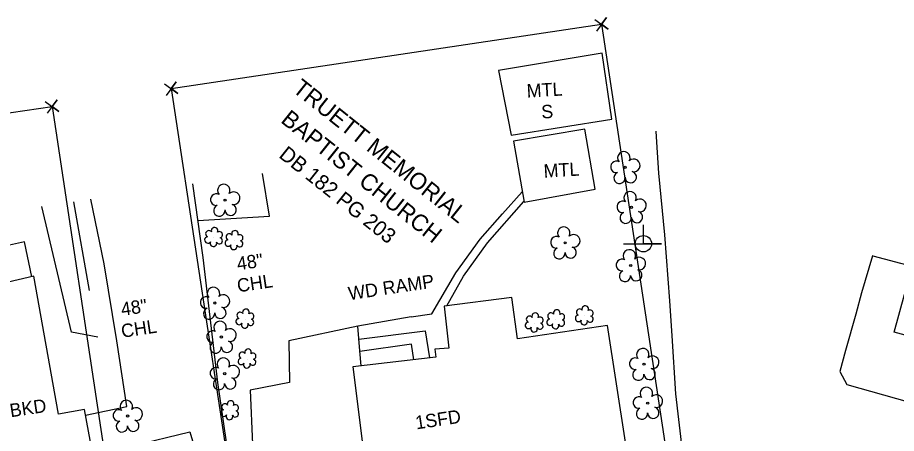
# Model space of a CAD drawing. Extents: x 553786 to 558838, y 502329 to 507342.
# Drawn here: x 557535.1 to 557797.6, y 507056 to 507180.3 of the extents above; entities that cross this region are included whole.
import ezdxf

# ---------------------------------------------------------------- set-up
doc = ezdxf.new("R2010")
doc.units = 0
for name, color, linetype in [('Exist Building Metal Canopy Text', 7, 'Continuous'), ('Exist Building Text', 7, 'Continuous'), ('Exist Other Culture Area Outline Text', 7, 'Continuous'), ('Exist Other Culture Fence Line Text', 7, 'Continuous'), ('Exist Property Deed Book Text', 7, 'Continuous'), ('Exist Property Owner Text', 7, 'Continuous'), ('Exist Utilities Power Joint Use Telephone CELL', 7, 'Continuous'), ('Exist Vegetation Shrub CELL', 7, 'Continuous'), ('Exist Vegetation Tree CELL', 7, 'Continuous'), ('Exist Vegetation Woods Line', 7, 'Continuous'), ('Prop CMT DNC', 7, 'Continuous'), ('Prop CMT Slope Grass', 7, 'Continuous'), ('Prop Drainage Structure Plot Symbol 50 Scale', 7, 'Continuous'), ('Prop Drainage Structure Tops and Inverts LABEL', 7, 'Continuous'), ('Prop Earthen Structure Tail Ditch Label', 7, 'Continuous'), ('Prop Earthen Structure V Ditch Lateral Detail Label', 7, 'Continuous'), ('Prop Erosion Rip Rap Pad Outlet for Jurisdictional Stream CELL', 7, 'Continuous'), ('Prop Plan Preparation Table Ditch Data CELL', 7, 'Continuous'), ('Prop XS SE Text', 7, 'Continuous')]:
    doc.layers.add(name, color=color, linetype=linetype)

msp = doc.modelspace()

# ---------------------------------------------------------------- linework, layer by layer
at = {"layer": 'Exist Utilities Power Joint Use Telephone CELL'}
msp.add_line((557722.05, 507112.69), (557722.05, 507112.69), dxfattribs=at)
msp.add_lwpolyline([(557716.11, 507112.69), (557727.45, 507112.65), (557722.05, 507112.67), (557722.05, 507118.31)], dxfattribs=at)
msp.add_circle((557722.05, 507112.69), 2.45, dxfattribs=at)
at = {"layer": 'Exist Vegetation Shrub CELL'}
for p, q in [((557593.7, 507114.51), (557593.7, 507114.51)), ((557599.81, 507113.59), (557599.81, 507113.59)), ((557603.06, 507090.11), (557603.06, 507090.11)), ((557689.5, 507088.95), (557689.5, 507088.95)), ((557695.93, 507089.92), (557695.93, 507089.92)), ((557704.46, 507091.07), (557704.46, 507091.07)), ((557603.7, 507078.18), (557603.7, 507078.18)), ((557598.49, 507062.72), (557598.49, 507062.72))]:
    msp.add_line(p, q, dxfattribs=at)
for centre, radius, start, end in [((557593.93, 507116.55), 0.99, 334.8391, 200.4717), ((557592.22, 507115.63), 0.968, 35.8908, 245.4216), ((557595.37, 507115.38), 0.929, 284.4567, 126.0861), ((557598.32, 507114.71), 0.968, 35.8908, 245.4216), ((557600.03, 507115.63), 0.99, 334.8391, 200.4717), ((557601.48, 507114.46), 0.929, 284.4567, 126.0861), ((557591.9, 507113.8), 0.955, 95.1099, 327.9534), ((557593.57, 507112.82), 0.984, 151.2797, 21.387), ((557595.34, 507113.58), 0.937, 204.9913, 73.4601), ((557598, 507112.88), 0.955, 95.1099, 327.9534), ((557599.68, 507111.9), 0.984, 151.2797, 21.387), ((557601.44, 507112.66), 0.937, 204.9913, 73.4601), ((557704.69, 507093.11), 0.99, 334.8391, 200.4717), ((557601.57, 507091.24), 0.968, 35.8908, 245.4216), ((557603.29, 507092.15), 0.99, 334.8391, 200.4717), ((557604.73, 507090.98), 0.929, 284.4567, 126.0861), ((557689.73, 507090.99), 0.99, 334.8391, 200.4717), ((557694.44, 507091.04), 0.968, 35.8908, 245.4216), ((557696.16, 507091.96), 0.99, 334.8391, 200.4717), ((557697.6, 507090.78), 0.929, 284.4567, 126.0861), ((557702.66, 507090.37), 0.955, 95.1099, 327.9534), ((557702.98, 507092.2), 0.968, 35.8908, 245.4216), ((557706.13, 507091.94), 0.929, 284.4567, 126.0861), ((557601.26, 507089.4), 0.955, 95.1099, 327.9534), ((557602.93, 507088.42), 0.984, 151.2797, 21.387), ((557604.69, 507089.18), 0.937, 204.9913, 73.4601), ((557687.7, 507088.24), 0.955, 95.1099, 327.9534), ((557688.02, 507090.08), 0.968, 35.8908, 245.4216), ((557691.14, 507088.02), 0.937, 204.9913, 73.4601), ((557691.17, 507089.82), 0.929, 284.4567, 126.0861), ((557694.13, 507089.21), 0.955, 95.1099, 327.9534), ((557695.8, 507088.23), 0.984, 151.2797, 21.387), ((557697.56, 507088.99), 0.937, 204.9913, 73.4601), ((557704.33, 507089.39), 0.984, 151.2797, 21.387), ((557706.1, 507090.14), 0.937, 204.9913, 73.4601), ((557689.37, 507087.26), 0.984, 151.2797, 21.387), ((557603.92, 507080.22), 0.99, 334.8391, 200.4717), ((557601.9, 507077.48), 0.955, 95.1099, 327.9534), ((557602.21, 507079.31), 0.968, 35.8908, 245.4216), ((557605.33, 507077.26), 0.937, 204.9913, 73.4601), ((557605.37, 507079.05), 0.929, 284.4567, 126.0861), ((557603.57, 507076.5), 0.984, 151.2797, 21.387), ((557598.72, 507064.76), 0.99, 334.8391, 200.4717), ((557596.69, 507062.02), 0.955, 95.1099, 327.9534), ((557597.01, 507063.85), 0.968, 35.8908, 245.4216), ((557600.13, 507061.79), 0.937, 204.9913, 73.4601), ((557600.16, 507063.59), 0.929, 284.4567, 126.0861), ((557598.36, 507061.04), 0.984, 151.2797, 21.387)]:
    msp.add_arc(centre, radius, start, end, dxfattribs=at)
at = {"layer": 'Exist Vegetation Tree CELL'}
for p, q in [((557716.6, 507135.5), (557716.6, 507135.5)), ((557597.07, 507125.72), (557597.07, 507125.72)), ((557718.47, 507123.56), (557718.47, 507123.56)), ((557698.66, 507112.96), (557698.66, 507112.96)), ((557718.26, 507106.16), (557718.26, 507106.16)), ((557594, 507094.93), (557594, 507094.93)), ((557595.96, 507084.77), (557595.96, 507084.77)), ((557722.24, 507076.65), (557722.24, 507076.65)), ((557596.96, 507073.82), (557596.96, 507073.82)), ((557723.33, 507065.02), (557723.33, 507065.02)), ((557567.95, 507061.16), (557567.95, 507061.16))]:
    msp.add_line(p, q, dxfattribs=at)
for centre in [(557716.6, 507135.5), (557597.07, 507125.72), (557718.47, 507123.56), (557698.66, 507112.96), (557718.26, 507106.16), (557594, 507094.93), (557595.96, 507084.77), (557722.24, 507076.65), (557596.96, 507073.82), (557723.33, 507065.02), (557567.95, 507061.16)]:
    msp.add_circle(centre, 0.326, dxfattribs=at)
for centre, radius, start, end in [((557716.21, 507138.37), 1.86, 330.1651, 219.7134), ((557713.99, 507135.65), 1.73, 62.6636, 279.3457), ((557719.15, 507136.09), 1.9, 257.1011, 134.1999), ((557714.89, 507132.38), 1.69, 111.5671, 6.231), ((557718.27, 507132.6), 1.7, 181.2822, 74.56), ((557596.68, 507128.59), 1.86, 330.1651, 219.7134), ((557599.62, 507126.3), 1.9, 257.1011, 134.1999), ((557718.09, 507126.43), 1.86, 330.1651, 219.7134), ((557594.46, 507125.87), 1.73, 62.6636, 279.3457), ((557715.87, 507123.71), 1.73, 62.6636, 279.3457), ((557721.02, 507124.15), 1.9, 257.1011, 134.1999), ((557595.37, 507122.6), 1.69, 111.5671, 6.231), ((557598.74, 507122.82), 1.7, 181.2822, 74.56), ((557716.77, 507120.44), 1.69, 111.5671, 6.231), ((557720.14, 507120.66), 1.7, 181.2822, 74.56), ((557698.27, 507115.83), 1.86, 330.1651, 219.7134), ((557701.21, 507113.55), 1.9, 257.1011, 134.1999), ((557696.05, 507113.11), 1.73, 62.6636, 279.3457), ((557696.95, 507109.84), 1.69, 111.5671, 6.231), ((557700.33, 507110.06), 1.7, 181.2822, 74.56), ((557717.87, 507109.03), 1.86, 330.1651, 219.7134), ((557715.65, 507106.31), 1.73, 62.6636, 279.3457), ((557720.81, 507106.75), 1.9, 257.1011, 134.1999), ((557716.55, 507103.04), 1.69, 111.5671, 6.231), ((557719.93, 507103.26), 1.7, 181.2822, 74.56), ((557593.61, 507097.81), 1.86, 330.1651, 219.7134), ((557591.39, 507095.09), 1.73, 62.6636, 279.3457), ((557596.55, 507095.52), 1.9, 257.1011, 134.1999), ((557592.29, 507091.81), 1.69, 111.5671, 6.231), ((557595.67, 507092.03), 1.7, 181.2822, 74.56), ((557595.57, 507087.64), 1.86, 330.1651, 219.7134), ((557593.35, 507084.92), 1.73, 62.6636, 279.3457), ((557598.5, 507085.36), 1.9, 257.1011, 134.1999), ((557597.63, 507081.87), 1.7, 181.2822, 74.56), ((557594.25, 507081.65), 1.69, 111.5671, 6.231), ((557721.86, 507079.52), 1.86, 330.1651, 219.7134), ((557596.57, 507076.69), 1.86, 330.1651, 219.7134), ((557719.64, 507076.8), 1.73, 62.6636, 279.3457), ((557724.79, 507077.23), 1.9, 257.1011, 134.1999), ((557594.35, 507073.97), 1.73, 62.6636, 279.3457), ((557599.51, 507074.4), 1.9, 257.1011, 134.1999), ((557720.54, 507073.52), 1.69, 111.5671, 6.231), ((557723.92, 507073.75), 1.7, 181.2822, 74.56), ((557595.25, 507070.7), 1.69, 111.5671, 6.231), ((557598.63, 507070.92), 1.7, 181.2822, 74.56), ((557722.95, 507067.89), 1.86, 330.1651, 219.7134), ((557567.56, 507064.04), 1.86, 330.1651, 219.7134), ((557720.73, 507065.17), 1.73, 62.6636, 279.3457), ((557725.88, 507065.61), 1.9, 257.1011, 134.1999), ((557565.34, 507061.32), 1.73, 62.6636, 279.3457), ((557570.5, 507061.75), 1.9, 257.1011, 134.1999), ((557721.63, 507061.9), 1.69, 111.5671, 6.231), ((557725.01, 507062.12), 1.7, 181.2822, 74.56), ((557569.62, 507058.26), 1.7, 181.2822, 74.56), ((557566.24, 507058.04), 1.69, 111.5671, 6.231)]:
    msp.add_arc(centre, radius, start, end, dxfattribs=at)
at = {"layer": 'Exist Vegetation Woods Line'}
for points in [[(557559.01, 507084.73), (557551.13, 507086.19), (557542.3, 507123.77)], [(557551.73, 507125.19), (557556.5, 507098.66)]]:
    msp.add_lwpolyline(points, dxfattribs=at)
at = {"layer": 'Prop CMT DNC'}
for p, q in [((557709.54, 507178.3), (557709.54, 507178.3)), ((557580.97, 507159.06), (557580.97, 507159.06)), ((557545.37, 507153.73), (557545.37, 507153.73))]:
    msp.add_line(p, q, dxfattribs=at)
for points in [[(557707.53, 507179.78), (557711.55, 507176.82), (557709.54, 507178.3), (557711.02, 507180.31), (557708.06, 507176.29)], [(557578.96, 507160.54), (557582.98, 507157.57), (557580.97, 507159.06), (557582.46, 507161.07), (557579.49, 507157.04)], [(557543.36, 507155.21), (557547.38, 507152.24), (557545.37, 507153.73), (557546.85, 507155.74), (557543.89, 507151.71)]]:
    msp.add_lwpolyline(points, dxfattribs=at)
at = {"layer": 'Prop CMT Slope Grass'}
for points in [[(557588.9, 507119.62), (557610.29, 507120.96), (557608.29, 507133.71)], [(557587.33, 507130.55), (557590.41, 507108.53), (557594.83, 507071.15), (557598.25, 507047.17), (557600.89, 507030.57), (557606.2, 507005.5)], [(557555.37, 507061.39), (557567.73, 507064.01), (557564.68, 507083.66), (557560.93, 507106.66), (557556.94, 507125.97)]]:
    msp.add_lwpolyline(points, dxfattribs=at)
at = {"layer": 'Prop Drainage Structure Plot Symbol 50 Scale'}
for points in [[(557726.88, 507023.38), (557732.93, 507031.02), (557733.74, 507034.41), (557733.66, 507037.67), (557733.88, 507046.39), (557733.7, 507050.79), (557731.78, 507067.84), (557730.67, 507085.18), (557729.97, 507095.56), (557728.41, 507115.31), (557726.63, 507133.75), (557726.09, 507143.07), (557725.9, 507146.33)], [(557790.73, 507108.97), (557790.45, 507109.1), (557787.21, 507098.01), (557785.56, 507091.59), (557782.44, 507080.72), (557780.72, 507074.47), (557782.84, 507070.56), (557808.6, 507063.33)], [(557637.77, 507076.15), (557637.35, 507080.61), (557636.7, 507088.02), (557616.07, 507083.67), (557616.35, 507071.17), (557604.53, 507068.92), (557605.3, 507052.76), (557607.88, 507036.56), (557610.15, 507026.68), (557614.37, 507010.21)]]:
    msp.add_lwpolyline(points, dxfattribs=at)
at = {"layer": 'Prop Drainage Structure Tops and Inverts LABEL'}
msp.add_line((557802.35, 507105.89), (557790.73, 507108.97), dxfattribs=at)
at = {"layer": 'Prop Earthen Structure Tail Ditch Label'}
msp.add_line((557652.65, 507090.83), (557636.7, 507088.02), dxfattribs=at)
for points in [[(557652.65, 507090.83), (557658.82, 507091.73), (557665.99, 507103.99), (557673.29, 507114.02), (557679.98, 507121.66), (557685.85, 507128.23)], [(557663.28, 507094.09), (557668.28, 507103.03), (557675.44, 507112.92), (557686.36, 507125.26)], [(557539.37, 507102.82), (557537.16, 507113.25), (557498.5, 507104.69), (557501.57, 507091.6)], [(557637.04, 507084.17), (557656.82, 507086.66), (557658.16, 507078.56)], [(557653.48, 507078.01), (557652.79, 507082.61), (557637.36, 507080.49)]]:
    msp.add_lwpolyline(points, dxfattribs=at)
at = {"layer": 'Prop Earthen Structure V Ditch Lateral Detail Label'}
msp.add_lwpolyline([(557581.09, 507011.34), (557574.7, 507034.12), (557574.17, 507036.41), (557570.59, 507047.5), (557569.33, 507052.24), (557586.57, 507056.46), (557593.25, 507034.15), (557597.65, 507018.82), (557597.9, 507013.46)], dxfattribs=at)
at = {"layer": 'Prop Erosion Rip Rap Pad Outlet for Jurisdictional Stream CELL'}
for points in [[(557682.49, 507145.1), (557712.66, 507149.92), (557709.75, 507169.67), (557678.76, 507164.45)], [(557806.79, 507122.19), (557864.05, 507106.6), (557861.06, 507095.61), (557865.63, 507094.37), (557861.77, 507080.19), (557856.84, 507081.53), (557853.89, 507070.69), (557825.93, 507078.3), (557824.82, 507074.2), (557811.17, 507077.91), (557812.29, 507082.06), (557797, 507086.22)], [(557510.12, 507079.5), (557519.28, 507035.23), (557531.06, 507037.52), (557531.76, 507034.44), (557559.33, 507039.88), (557555.06, 507063.09), (557547.29, 507061.68), (557539.96, 507102.95), (557515.09, 507097.15), (557518.34, 507081.57)], [(557639.07, 507044.85), (557661.77, 507047.93), (557662.18, 507042.49), (557689.08, 507045.69), (557689.15, 507049.37), (557716.68, 507053.35), (557711.31, 507088.25), (557684.42, 507084.2), (557682.7, 507096.62), (557662.57, 507093.99), (557663.96, 507081.47), (557659.69, 507081.18), (557660.03, 507078.78), (557635.24, 507075.85)]]:
    msp.add_lwpolyline(points, close=True, dxfattribs=at)
at = {"layer": 'Prop Plan Preparation Table Ditch Data CELL'}
msp.add_lwpolyline([(557686.38, 507125.14), (557707.62, 507129.03), (557704.56, 507146.94), (557683.27, 507143.38)], close=True, dxfattribs=at)
at = {"layer": 'Prop XS SE Text'}
for p, q in [((557580.97, 507159.06), (557709.54, 507178.3)), ((557709.54, 507178.3), (557734.91, 507010.45)), ((557580.97, 507159.06), (557603.41, 507010.66)), ((557434.22, 507137.09), (557545.37, 507153.73)), ((557545.37, 507153.73), (557570.31, 506988.73))]:
    msp.add_line(p, q, dxfattribs=at)

# ---------------------------------------------------------------- texts
at = {"layer": 'Exist Building Metal Canopy Text'}
msp.add_text('MTL', height=4, rotation=3.3504, dxfattribs=at).set_placement((557692.34, 507132.43))
at = {"layer": 'Exist Building Text'}
for s, rotation, p in [('MTL', 3.3504, (557687.28, 507156.37)), ('S', 3.3504, (557691.65, 507150.11)), ('1-1/2SBKD', 8.5167, (557517.45, 507058.44)), ('1SFD', 8.5167, (557654.23, 507057.15))]:
    msp.add_text(s, height=4, rotation=rotation, dxfattribs=at).set_placement(p)
at = {"layer": 'Exist Other Culture Area Outline Text'}
msp.add_text('WD RAMP', height=4, rotation=8.5167, dxfattribs=at).set_placement((557634.18, 507095.78))
at = {"layer": 'Exist Other Culture Fence Line Text'}
for s, p in [('48" ', (557600.89, 507104.69)), ('CHL', (557600.95, 507098.13)), ('48" ', (557566.26, 507091.1)), ('CHL', (557566.32, 507084.54))]:
    msp.add_text(s, height=4, rotation=8.5167, dxfattribs=at).set_placement(p)
at = {"layer": 'Exist Property Deed Book Text'}
msp.add_text('DB 182 PG 203', height=4.5, rotation=321.4191, dxfattribs=at).set_placement((557612.86, 507138.7))
at = {"layer": 'Exist Property Owner Text'}
for s, p in [('TRUETT MEMORIAL', (557616.91, 507158.4)), ('BAPTIST CHURCH', (557613.42, 507149.16))]:
    msp.add_text(s, height=5, rotation=321.4191, dxfattribs=at).set_placement(p)

doc.saveas('drawing.dxf')
